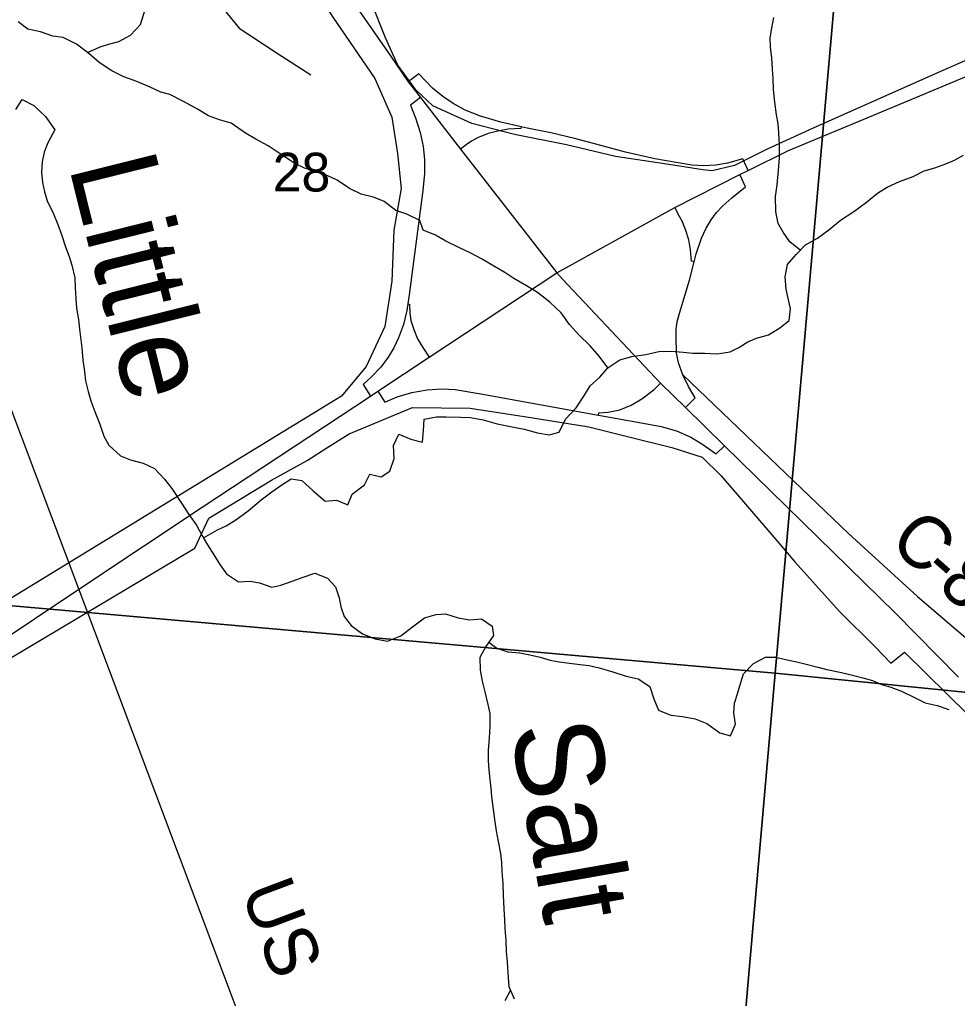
# Model space of a CAD drawing. Extents: x 1715311 to 2083412, y 146837 to 553079.
# Drawn here: x 1933310 to 1938656, y 376689 to 382267 of the extents above; entities that cross this region are included whole.
import ezdxf

# ---------------------------------------------------------------- set-up
doc = ezdxf.new("R2010")
doc.units = 0
for name, color, linetype in [('GM_X_City_Street', 7, 'Continuous'), ('GM_X_Corporation', 7, 'Continuous'), ('GM_X_County_Road', 7, 'Continuous'), ('GM_X_County_Road_Text', 7, 'Continuous'), ('GM_X_Interchange_Ramps', 7, 'Continuous'), ('GM_X_Major_River', 7, 'Continuous'), ('GM_X_Major_River_Text', 7, 'Continuous'), ('GM_X_Minor_River', 7, 'Continuous'), ('GM_X_Rail_Line', 7, 'Continuous'), ('GM_X_Rail_Line_Text', 7, 'Continuous'), ('GM_X_Section', 7, 'Continuous'), ('GM_X_Section_Text', 7, 'Continuous'), ('GM_X_State_Route', 7, 'Continuous'), ('GM_X_US_Route', 7, 'Continuous')]:
    doc.layers.add(name, color=color, linetype=linetype)

msp = doc.modelspace()

# ---------------------------------------------------------------- linework, layer by layer
at = {"layer": 'GM_X_City_Street'}
msp.add_lwpolyline([(1933999.8, 383626.1), (1933966.7, 383283.3), (1933906.8, 383107.9), (1934100.8, 382792), (1934158, 382711.6), (1934561.3, 382217.8), (1934777.6, 382074.7), (1934970.1, 381951.5)], dxfattribs=at)
at = {"layer": 'GM_X_Corporation'}
for points in [[(1934872.2, 385728.1), (1934872.2, 385250.5), (1934790.3, 385250.5), (1934806.1, 384896.4), (1934837.8, 384452.7), (1934844.9, 384278.7), (1934692.1, 384208.8), (1934567, 384208.2), (1934587.3, 383442.4), (1934640.9, 383169.1), (1934760.8, 382791.1), (1934826.6, 382700), (1934919.7, 382552.7), (1935095.4, 382281.1), (1935334.2, 381930.9), (1935432.5, 381710.8), (1935464.9, 381503.9), (1935485.5, 381303.1), (1935443.4, 381067.3), (1935432.4, 380776.8), (1935391.9, 380516.9), (1935285.9, 380290.2), (1935144.8, 380120.2), (1932834.3, 378709.2)], [(1938925.2, 382129.7), (1938573.7, 381977.1), (1938115.6, 381773.6), (1937833.2, 381648.6), (1937572, 381527.3), (1937386.3, 381435.8), (1937259, 381403.9), (1937205.1, 381410.8), (1936985.4, 381444.5), (1936707.9, 381487.2), (1936426.7, 381552), (1936131.4, 381611), (1935888.3, 381675.2), (1935665.8, 381775.1), (1935569.3, 381866.9), (1935465.6, 382006.9), (1935396.6, 382162.4), (1935314, 382367.7)], [(1932862.8, 378393.6), (1934308.3, 379254.9), (1934389.4, 379424.6), (1934745.3, 379641.4), (1934948.2, 379753.7), (1935060.5, 379826.2), (1935189.2, 379905), (1935550.1, 380055.3), (1935878.4, 380051.8), (1936235.8, 379997.8), (1936555.3, 379946.4), (1936774.5, 379890.6), (1937027.7, 379828.3), (1937200.9, 379773.3), (1937309.2, 379667.3), (1937621.5, 379304.4), (1937728.8, 379175.7), (1937983.1, 378893.9), (1938188.3, 378691.6), (1938277.6, 378598.4), (1938354.1, 378661.1), (1940290.5, 376756.8)]]:
    msp.add_lwpolyline(points, dxfattribs=at)
at = {"layer": 'GM_X_County_Road'}
msp.add_lwpolyline([(1937091.3, 380241.9), (1938037.4, 379336.1), (1938428.6, 378978.9), (1939122.9, 378386.9), (1939387, 378147.2), (1939576.1, 377948.7)], dxfattribs=at)
at = {"layer": 'GM_X_Interchange_Ramps'}
for points in [[(1937463.7, 381406.6), (1937432.7, 381473), (1937345.4, 381449.1), (1937278.1, 381437.6), (1937208.7, 381433.5), (1937142.3, 381437.6), (1937063.8, 381449.6), (1936931.7, 381473.5), (1936763.9, 381510.1), (1936582.4, 381559.8), (1936472.5, 381589.3), (1936339.1, 381620.5), (1936203.7, 381647.2), (1936168.9, 381655.4), (1936052.6, 381682.7), (1935937.7, 381716.4), (1935849.7, 381750.5), (1935781.3, 381787.9), (1935723.4, 381827.6), (1935663.4, 381874.9), (1935585.2, 381957.1), (1935525.5, 381912)], [(1935595.7, 381821.8), (1935538.8, 381778.8), (1935569.5, 381700.4), (1935594, 381623), (1935611.3, 381544.1), (1935618.3, 381469.7), (1935618.7, 381389.4), (1935608, 381291.7), (1935531.4, 380697.5), (1935523.7, 380646.4), (1935517.9, 380608.5), (1935497.8, 380529), (1935470, 380453.4), (1935444, 380396.9), (1935410.2, 380343.1), (1935368.9, 380286.3), (1935313.8, 380229.2), (1935267.5, 380187.6), (1935310.4, 380121.2)], [(1936168.9, 381655.4), (1936166.5, 381645.3), (1936094.3, 381641.9), (1936035.2, 381631.4), (1935980.1, 381616.9), (1935920.6, 381592.5), (1935885.2, 381573.3), (1935855.5, 381552.6), (1935823.7, 381528.6)], [(1937105.5, 380055.6), (1937161.3, 380111.3), (1937122.9, 380175), (1937091.3, 380241.9), (1937066.4, 380311.1), (1937054.2, 380368.1), (1937052.3, 380457.2), (1937052.1, 380499.1), (1937059, 380545.1), (1937072.8, 380598.3), (1937128.2, 380782.2), (1937155.2, 380886.8), (1937167, 380932.5), (1937197.6, 381020.3), (1937224.5, 381078.1), (1937252.5, 381124.6), (1937282.2, 381166.7), (1937319.3, 381206), (1937369.7, 381250.7), (1937448.3, 381313.6), (1937415.9, 381382.9)], [(1937155.2, 380886.8), (1937141.2, 380890.4), (1937134, 380955), (1937124.8, 381012.2), (1937107.6, 381065.4), (1937088.1, 381113.3), (1937071.3, 381144.5), (1937044.4, 381195.1)], [(1935523.7, 380646.4), (1935533, 380645), (1935534.1, 380593.7), (1935540.9, 380551.1), (1935557.3, 380500), (1935579, 380448), (1935609.4, 380397.3), (1935644.9, 380342.2)], [(1935352.5, 380148.9), (1935392.8, 380086.5), (1935462.3, 380116.6), (1935546.8, 380140.8), (1935633.8, 380156.3), (1935716.6, 380162.8), (1935793.2, 380157.9), (1935938.4, 380132.9), (1936609.6, 380013.2), (1936844.6, 379971.3), (1936966.4, 379947.6), (1937054.8, 379922.6), (1937137.1, 379886.3), (1937199.9, 379849.2), (1937261.6, 379805.4), (1937281, 379791.5), (1937327.8, 379838.2)], [(1936609.6, 380013.2), (1936611.7, 380025.2), (1936664.9, 380028.5), (1936732.4, 380043.2), (1936796.5, 380069.5), (1936856.8, 380106.2), (1936926.8, 380159.2), (1936962.8, 380195.2)]]:
    msp.add_lwpolyline(points, dxfattribs=at)
at = {"layer": 'GM_X_Major_River'}
for points in [[(1933287.3, 381754.4), (1933323.8, 381810.2), (1933391.6, 381777.6), (1933457.1, 381715), (1933510.5, 381638.5), (1933469.8, 381564.7), (1933449.4, 381510.8), (1933438.9, 381456.8), (1933434.4, 381396.7), (1933439.9, 381338.6), (1933451.4, 381284.4), (1933467, 381234.2), (1933502.4, 381159.8), (1933527.9, 381099.5), (1933549.4, 381041.2), (1933570.9, 380971), (1933592.4, 380916.7), (1933608, 380866.5), (1933625.4, 380794.2), (1933626.9, 380738.1), (1933630.4, 380678), (1933634, 380621.9), (1933645.4, 380557.7), (1933651, 380501.6), (1933664.1, 380395.3), (1933669.5, 380325.2), (1933678.9, 380261), (1933684.5, 380208.8), (1933700, 380146.6), (1933715.6, 380094.4), (1933744.9, 380018.1), (1933766.5, 379961.8), (1933789.9, 379893.5), (1933817.5, 379841.2), (1933885, 379780.6), (1933942.8, 379758.1), (1934014.7, 379739.5), (1934078.5, 379708.9), (1934136, 379648.4), (1934177.6, 379594), (1934232.9, 379511.4), (1934274.4, 379447), (1934317.9, 379384.5), (1934349.4, 379328.2), (1934381, 379273.8), (1934416.5, 379215.5), (1934452.1, 379161.1), (1934489.7, 379108.7), (1934557.3, 379062.1), (1934623.4, 379065.6), (1934677.3, 379057.2), (1934747.2, 379032.6), (1934799.3, 379044.2), (1934869.5, 379067.7), (1934919.7, 379087.3), (1934992, 379112.8), (1935065.8, 379084.1), (1935111.4, 379033.7), (1935130.8, 378971.5), (1935140.4, 378919.3), (1935160, 378865), (1935199.6, 378814.6), (1935265.2, 378766.1), (1935337, 378737.4), (1935406.9, 378724.9), (1935483.2, 378754.3), (1935549.7, 378805.9), (1935618.1, 378857.4), (1935684.3, 378876.9), (1935738.4, 378880.5), (1935810.2, 378857.9), (1935874.2, 378845.4), (1935942.2, 378850.8), (1936003.9, 378810.3), (1936011.5, 378756.1), (1935966.9, 378694.4), (1935934.4, 378630.5), (1935935.8, 378558.4), (1935947.3, 378496.2), (1935962.8, 378436), (1935978.2, 378363.8), (1935989.7, 378311.6), (1935991.1, 378239.5), (1935986.5, 378171.4), (1935981.9, 378101.3), (1935981.5, 378043.2), (1935985, 377991.1), (1935990.6, 377937), (1935996.1, 377886.8), (1935999.7, 377836.7), (1936009.1, 377766.5), (1936016.7, 377708.4), (1936026.1, 377644.2), (1936037.6, 377582), (1936051, 377513.8), (1936056.6, 377463.7)], [(1936056.6, 377463.7), (1936058.2, 377411.5), (1936065.6, 377343.4), (1936067.1, 377277.3), (1936070.4, 377199.1), (1936073.9, 377137), (1936075.5, 377086.9), (1936080.9, 377018.7), (1936084.4, 376956.6), (1936089.8, 376894.4), (1936093.3, 376834.3), (1936098.7, 376756.1), (1936130.1, 376685.8)]]:
    msp.add_lwpolyline(points, dxfattribs=at)
at = {"layer": 'GM_X_Minor_River'}
for points in [[(1933696.5, 382078.8), (1933769.9, 382111.1), (1933823.9, 382129), (1933875.9, 382140.8), (1933942, 382178.6), (1933998.2, 382238.5), (1934026.4, 382324.5)], [(1937760.5, 380952.5), (1937700.7, 381000.7), (1937662.9, 381054.9), (1937635.1, 381105.1), (1937621.3, 381171.2), (1937619.6, 381259.3), (1937627.9, 381325.3), (1937636.1, 381407.4), (1937642.4, 381479.4), (1937642.6, 381555.5), (1937638.8, 381619.6), (1937635, 381673.6), (1937625.2, 381723.7), (1937615.5, 381795.8), (1937607.7, 381867.9), (1937605.9, 381930), (1937602.1, 381984.1), (1937598.3, 382046.1), (1937590.6, 382110.2), (1937588.8, 382162.3), (1937598.9, 382218.3), (1937609.1, 382278.3)], [(1936662.8, 380281.2), (1936613.4, 380347.7), (1936561.6, 380408), (1936499.9, 380468.2), (1936444.1, 380528.5), (1936396.4, 380594.7), (1936332.7, 380657), (1936262.9, 380711.3), (1936199.1, 380749.6), (1936127.3, 380791.8), (1936075.5, 380826), (1936003.7, 380866.3), (1935945.9, 380900.6), (1935886, 380932.8), (1935814.2, 380967.1), (1935740.4, 381003.4), (1935680.6, 381037.6), (1935610.7, 381065.9), (1935590.9, 381122), (1935517.1, 381158.3), (1935455.2, 381178.5), (1935387.5, 381230.8), (1935327.6, 381255), (1935257.7, 381271.3), (1935189.9, 381303.5), (1935120.1, 381351.8), (1935066.3, 381376), (1935014.4, 381396.2), (1934934.5, 381420.5), (1934878.7, 381446.7), (1934800.9, 381497), (1934727.1, 381547.3), (1934657.3, 381585.6), (1934597.5, 381619.8), (1934515.8, 381676.2), (1934449.9, 381694.4), (1934386, 381718.7), (1934324.2, 381756.9), (1934244.4, 381799.2), (1934166.6, 381839.5), (1934114.7, 381853.7), (1934054.9, 381882), (1933977.1, 381914.2), (1933903.2, 381940.5), (1933835.4, 381974.8), (1933763.6, 382021.1), (1933703.8, 382073.3), (1933634.1, 382125.6), (1933558.3, 382163.9), (1933498.4, 382172.1), (1933428.5, 382196.4), (1933356.6, 382212.6), (1933300.8, 382252.8)], [(1934357.8, 379313.9), (1934437.9, 379358), (1934487.9, 379381.9), (1934542, 379415.7), (1934612.1, 379467.5), (1934686.3, 379529.4), (1934748.4, 379575.2), (1934798.4, 379611.1), (1934858.5, 379648.9), (1934918.4, 379640.7), (1934984.2, 379580.4), (1935051.9, 379522.1), (1935115.9, 379527.9), (1935181.7, 379501.7), (1935205.9, 379561.6), (1935276, 379615.5), (1935306.2, 379675.4), (1935370.1, 379661.2), (1935420.2, 379693.1), (1935444.4, 379765.1), (1935440.7, 379839.1), (1935470.8, 379903.1), (1935540.7, 379874.8), (1935606.6, 379858.6), (1935612.8, 379924.7), (1935617, 379988.7), (1935687, 380002.5), (1935741, 380002.3), (1935822.9, 380000), (1935880.8, 379999.8), (1935952.7, 379985.6), (1936032.6, 379963.3), (1936118.4, 379945), (1936186.3, 379932.7), (1936262.2, 379912.5), (1936328.1, 379900.2), (1936386.1, 379916), (1936422.3, 379990), (1936482.5, 380053.9), (1936530.7, 380125.8), (1936562.9, 380179.7), (1936617, 380229.6), (1936663.1, 380281.5), (1936731.2, 380327.3), (1936799.2, 380347.1), (1936879.2, 380358.8), (1936953.2, 380374.6), (1937025.1, 380376.4), (1937093, 380372.1), (1937147, 380365.9), (1937214.9, 380365.7), (1937286.8, 380361.5), (1937360.8, 380373.2), (1937410.9, 380397.1), (1937460.9, 380431), (1937511, 380450.8), (1937579, 380470.6), (1937643, 380510.4), (1937697.1, 380552.3), (1937705.4, 380620.3), (1937693.5, 380670.4), (1937679.8, 380730.5), (1937674, 380800.6), (1937688.2, 380870.6), (1937736.4, 380928.5), (1937790.5, 380982.4), (1937858.6, 381020.2), (1937922.7, 381068), (1937988.8, 381123.9), (1938064.9, 381173.7), (1938137.1, 381225.5), (1938201.2, 381277.3), (1938255.2, 381311.2), (1938325.3, 381343), (1938403.3, 381372.7), (1938467.4, 381404.5), (1938527.4, 381422.4), (1938589.4, 381444.2), (1938639.4, 381466), (1938691.5, 381493.9)], [(1935984.4, 378718.6), (1936030.2, 378683.9), (1936094.1, 378663.6), (1936162, 378657.4), (1936217.9, 378647.2), (1936277.8, 378633), (1936333.7, 378616.8), (1936385.6, 378606.6), (1936445.5, 378598.4), (1936505.5, 378592.2), (1936557.4, 378586), (1936613.3, 378571.8), (1936691.2, 378549.5), (1936767, 378525.2), (1936836.9, 378509), (1936902.7, 378466.7), (1936926.4, 378396.5), (1936952.2, 378330.4), (1937022, 378302.1), (1937089.9, 378295.9), (1937161.8, 378281.6), (1937227.7, 378255.4), (1937301.4, 378201.1), (1937363.3, 378184.8), (1937391.5, 378250.8), (1937381.7, 378314.9), (1937385.9, 378371), (1937402.1, 378425), (1937422.3, 378489), (1937436.5, 378539), (1937494.6, 378596.8), (1937562.7, 378632.6), (1937618.6, 378632.5), (1937686.5, 378618.2), (1937748.4, 378604), (1937802.3, 378591.8), (1937860.2, 378575.6), (1937912.1, 378563.4), (1937996, 378545.1), (1938049.9, 378532.9), (1938117.8, 378514.6), (1938171.7, 378500.4), (1938223.6, 378478.2), (1938277.5, 378462), (1938337.3, 378439.8), (1938407.2, 378405.5), (1938473, 378373.3), (1938540.9, 378357), (1938606.7, 378334.8)], [(1936107.7, 376736), (1936075.3, 376675.5)]]:
    msp.add_lwpolyline(points, dxfattribs=at)
at = {"layer": 'GM_X_Rail_Line'}
msp.add_lwpolyline([(1938690.8, 365514.6), (1938582.1, 365878.3), (1938322.7, 366575), (1937940.6, 367593.6), (1937212.9, 369527.6), (1936367.6, 371778.4), (1935832.6, 373203.1), (1935532.7, 374002.5), (1934726.1, 376150.5), (1933822.3, 378557.6), (1933243.5, 380098.4), (1933190.5, 380215.7), (1933147, 380301.7), (1933102.7, 380385.1), (1933064.5, 380457.2), (1933017.6, 380530.2), (1932890.3, 380711.6), (1932780, 380850.5), (1932651.5, 380992.4)], dxfattribs=at)
at = {"layer": 'GM_X_Section'}
for points in [[(1938087, 383865.5), (1937617.3, 378541.2), (1932428, 379000.4), (1932723, 384338.3)], [(1938087, 383865.5), (1943359.3, 383369.9), (1942933.6, 378007.6), (1937617.3, 378541.2)], [(1932428, 379000.4), (1937617.3, 378541.2), (1937153.6, 373248.9), (1936715.6, 373285.2), (1932139, 373684.4)], [(1937617.3, 378541.2), (1942933.6, 378007.6), (1942460, 372757.2), (1942217.9, 372775.4), (1937153.6, 373248.9)]]:
    msp.add_lwpolyline(points, close=True, dxfattribs=at)
at = {"layer": 'GM_X_State_Route'}
for points in [[(1938095.6, 381688.1), (1938868.7, 382009.8), (1939129.5, 382113.6)], [(1936372.2, 380823), (1937044.4, 381195.1), (1937415.9, 381382.9), (1937463.7, 381406.6), (1937693, 381520.6), (1938095.6, 381688.1)], [(1933113, 378664.7), (1933116.8, 378667.2), (1933675.3, 379039.7), (1934350.2, 379487.3), (1935310.4, 380121.2), (1935352.5, 380148.9), (1935644.9, 380342.2), (1936372.2, 380823)]]:
    msp.add_lwpolyline(points, dxfattribs=at)
at = {"layer": 'GM_X_US_Route'}
for points in [[(1934930.6, 383067.2), (1934938.3, 383017.8), (1934963.1, 382914), (1934985.8, 382840.4), (1935051.8, 382671.6), (1935170.8, 382425), (1935423.3, 382059.9)], [(1935423.3, 382059.9), (1935525.5, 381912), (1935595.7, 381821.8), (1935823.7, 381528.6), (1936372.2, 380823), (1936405, 380788.1)], [(1936405, 380788.1), (1936962.8, 380195.2), (1937105.5, 380055.6), (1937327.8, 379838.2), (1938301.4, 378886), (1938662.5, 378519.9)]]:
    msp.add_lwpolyline(points, dxfattribs=at)

# ---------------------------------------------------------------- texts
at = {"layer": 'GM_X_County_Road_Text'}
for s, rotation, p in [('C', 317.823, (1938256.9, 379278.7)), ('-', 318.5269, (1938441.2, 379111.8)), ('8', 319.126, (1938535.2, 379028.7))]:
    msp.add_text(s, height=300, rotation=rotation, dxfattribs=at).set_placement(p)
at = {"layer": 'GM_X_Major_River_Text'}
for s, height, rotation, p in [('Little', 500, 283.9999, (1933588.9, 381431.8)), ('Salt', 500.05, 279.9997, (1936106.1, 378233))]:
    msp.add_text(s, height=height, rotation=rotation, dxfattribs=at).set_placement(p)
at = {"layer": 'GM_X_Rail_Line_Text'}
msp.add_text('US', height=299, rotation=290.6025, dxfattribs=at).set_placement((1934569.3, 377302.2))
at = {"layer": 'GM_X_Section_Text'}
msp.add_text('28', height=221, rotation=0, dxfattribs=at).set_placement((1934752.2, 381286.9))

doc.saveas('drawing.dxf')
